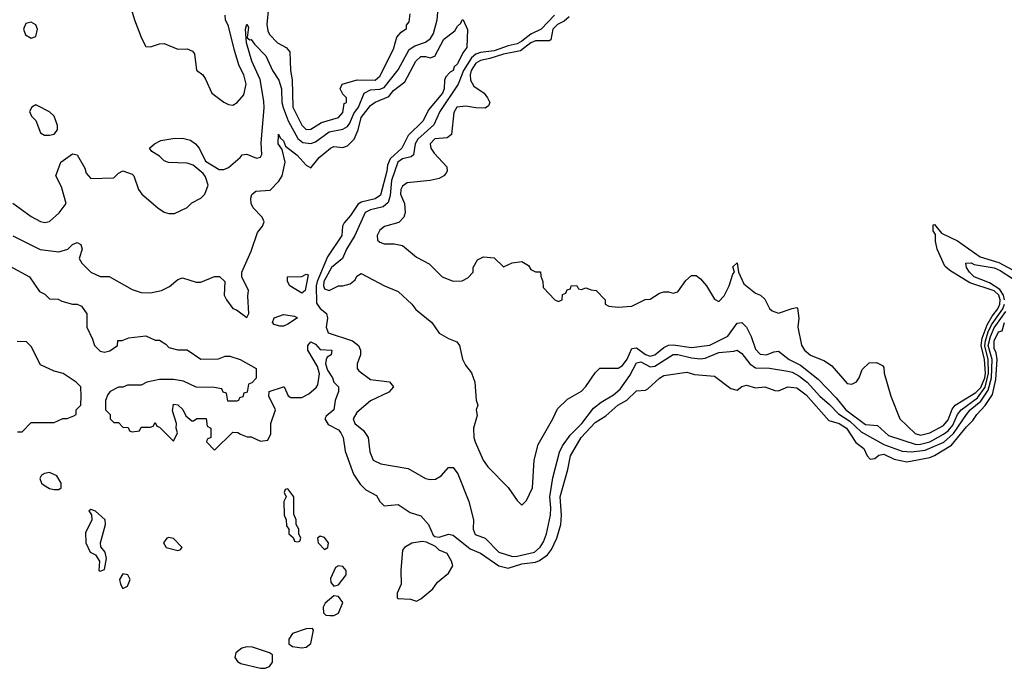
# Model space of a CAD drawing. Header units: inches. Extents: x 2380249 to 2585472, y 382747 to 546448.
# Tile 297 of 626: x 2541680 to 2545975, y 400023 to 402851. Entities that reach past the tile are written whole.
import ezdxf

# ---------------------------------------------------------------- set-up
doc = ezdxf.new("R2010")
doc.units = ezdxf.units.IN
doc.header["$MEASUREMENT"] = 0
doc.layers.add('C5440', color=7, linetype='Continuous')

msp = doc.modelspace()

# ---------------------------------------------------------------- linework, layer by layer
at = {"layer": 'C5440', "color": 4}
for points, elevation in [([(2542150, 402952), (2542181, 402850), (2542210.9, 402770.9), (2542230, 402734), (2542250, 402732), (2542290, 402746), (2542310, 402746.8), (2542370, 402722.8), (2542410, 402724), (2542433.7, 402713.7), (2542442, 402702), (2542450.9, 402630.9), (2542478, 402610), (2542490, 402592), (2542518, 402530), (2542570, 402491), (2542590, 402481), (2542610, 402478.8), (2542628.7, 402490), (2542657, 402523), (2542667, 402570), (2542656.9, 402610), (2542637.6, 402650), (2542616.4, 402716.4), (2542590, 402822), (2542577.2, 402850), (2542575.3, 402870)], 16), ([(2541650, 402051), (2541730, 401993.4), (2541770, 401970.7), (2541790, 401966.8), (2541810, 401970.8), (2541851.7, 402008.3), (2541882, 402050), (2541862, 402122), (2541838, 402170), (2541859.3, 402230), (2541910, 402266), (2541930, 402262), (2541964, 402204), (2541970, 402182), (2541990, 402158), (2542090, 402161), (2542110, 402182), (2542130, 402192), (2542170, 402178), (2542178, 402170), (2542198, 402110), (2542212, 402090), (2542282, 402030), (2542310, 402012), (2542330, 402006), (2542354.6, 402005.4), (2542410, 402032), (2542430, 402052), (2542470, 402072), (2542488, 402090), (2542502, 402130), (2542490, 402166), (2542480.4, 402180.4), (2542436.4, 402216.4), (2542410, 402226), (2542328.4, 402228.4), (2542310, 402235.3), (2542290, 402255.3), (2542256.4, 402276.4), (2542246, 402290), (2542268, 402310), (2542296, 402324), (2542347.7, 402332.3), (2542390, 402334.9), (2542425.2, 402325.2), (2542446, 402310), (2542462, 402290), (2542490, 402234), (2542550, 402198), (2542570, 402198), (2542590, 402206), (2542642, 402250), (2542650, 402262), (2542670, 402264.7), (2542712.3, 402247.7), (2542730, 402252), (2542736.5, 402263.5), (2542733.6, 402313.6), (2542746, 402466), (2542744.4, 402495.6), (2542728.2, 402590), (2542691.8, 402670), (2542669.6, 402750), (2542665.2, 402810), (2542670, 402831.3), (2542678, 402818), (2542672, 402772), (2542683.6, 402763.6), (2542690, 402764.7), (2542703.8, 402743.8), (2542753.5, 402693.5), (2542783, 402630), (2542810, 402587.3), (2542822.3, 402550), (2542823.2, 402490), (2542828.3, 402468.3), (2542850.2, 402410.2), (2542892.3, 402332.3), (2542915.4, 402315.4), (2542950, 402310.3), (2542970, 402318), (2543030, 402361.5), (2543090, 402372.9), (2543110, 402385.3), (2543119.7, 402400.3), (2543137.7, 402442.3), (2543158, 402470), (2543183, 402530), (2543210, 402544.7), (2543250, 402548.3), (2543270, 402555.3), (2543330, 402632.2), (2543379.4, 402720.6), (2543403, 402736.9), (2543450, 402752.8), (2543471.3, 402768.7), (2543484.2, 402790), (2543500.5, 402850), (2543503.8, 402883.8)], 12), ([(2541650, 401908.4), (2541768.6, 401848.6), (2541850, 401838.8), (2541890, 401851), (2541910, 401870.8), (2541930, 401879.1), (2541946, 401870), (2541952.4, 401850), (2541938.8, 401810), (2541950.7, 401790), (2541990, 401750.8), (2542030, 401731), (2542070.6, 401730.6), (2542170, 401674), (2542210, 401662), (2542250, 401660.7), (2542298, 401670), (2542332.5, 401687.5), (2542370, 401718), (2542390, 401726), (2542450, 401706), (2542470, 401706), (2542530, 401731.3), (2542551.6, 401731.6), (2542574, 401710), (2542572, 401650), (2542582, 401630), (2542610, 401592), (2542625.4, 401585.4), (2542670, 401552), (2542679, 401570), (2542674.6, 401645.4), (2542678, 401670), (2542648, 401730), (2542648, 401750), (2542690, 401842), (2542717.5, 401922.5), (2542739, 401950), (2542746, 401970), (2542737, 401990), (2542698.7, 402030), (2542689.6, 402050), (2542687.5, 402072.5), (2542692, 402088), (2542710, 402102.8), (2542771.9, 402108.1), (2542810, 402147.3), (2542825.1, 402170), (2542837.6, 402230), (2542824.8, 402284.8), (2542806.6, 402310), (2542808.9, 402351.1), (2542816, 402336), (2542830, 402322), (2542839.8, 402299.8), (2542890, 402260.5), (2542930, 402216), (2542950, 402204.7), (2542986, 402250), (2543035.3, 402290), (2543050, 402297.3), (2543090, 402293), (2543110, 402300.5), (2543138.7, 402330), (2543156.3, 402370), (2543170, 402424), (2543210, 402477.3), (2543230, 402490.5), (2543290, 402516.4), (2543310, 402541.6), (2543359.7, 402580.3), (2543407.3, 402670), (2543429.2, 402690), (2543450.5, 402690.5), (2543470, 402684.7), (2543490, 402691.3), (2543530, 402766), (2543578, 402802), (2543590, 402822), (2543604.7, 402835.3), (2543609.5, 402850.5), (2543614, 402850), (2543632.7, 402807.3), (2543630.6, 402730), (2543613.5, 402706.5), (2543590, 402659), (2543574.9, 402645.1), (2543570, 402629.2), (2543557.3, 402622.7), (2543538.8, 402601.2), (2543533.2, 402586.8), (2543531.6, 402550), (2543523.8, 402530), (2543462.8, 402457.3), (2543440.3, 402410), (2543373.7, 402346.3), (2543347.2, 402290), (2543295.2, 402244.8), (2543283.5, 402216.5), (2543280.7, 402190), (2543253.8, 402086.2), (2543230.2, 402069.8), (2543170, 402055.6), (2543154.9, 402045.1), (2543123.2, 401996.8), (2543094.9, 401965.1), (2543087.3, 401950), (2543084.9, 401910), (2543023.1, 401816.9), (2542977.7, 401710), (2542972.9, 401690), (2542974.6, 401614.6), (2542990, 401592.4), (2543018, 401570), (2543022.4, 401550), (2543017.1, 401510), (2543025.8, 401485.8), (2543131.3, 401450), (2543158, 401430), (2543166, 401410), (2543166, 401390), (2543151.3, 401350), (2543151.3, 401330), (2543159.8, 401319.8), (2543210, 401282.8), (2543292.4, 401272.4), (2543310.6, 401250.6), (2543290, 401226.6), (2543210, 401189), (2543150, 401139), (2543134.8, 401110), (2543141, 401090), (2543179.5, 401059.5), (2543199.1, 401030), (2543206.4, 400966.4), (2543222, 400930), (2543254.4, 400914.4), (2543373.7, 400893.7), (2543450, 400851), (2543470, 400846), (2543492.9, 400847.1), (2543518, 400862), (2543550, 400898), (2543570, 400898), (2543590.5, 400870.5), (2543638.8, 400750), (2543658.8, 400670), (2543658, 400630), (2543665.9, 400605.8), (2543710.3, 400590.3), (2543770, 400528.9), (2543829.6, 400510.4), (2543850, 400511.8), (2543925.2, 400530), (2543950, 400550.5), (2543965.2, 400574.8), (2543977.7, 400610), (2543995.1, 400690), (2543997.2, 400722.8), (2543991.9, 400770), (2544006, 400854), (2544035.2, 400964.8), (2544047.2, 400992.8), (2544080.5, 401039.5), (2544132.4, 401090), (2544182.7, 401157.3), (2544216.3, 401183.7), (2544270, 401214.9), (2544299.6, 401240.4), (2544340.6, 401299.4), (2544370, 401354.9), (2544390, 401359.6), (2544430, 401337.8), (2544450, 401340.3), (2544530, 401391.3), (2544550, 401391.1), (2544610, 401376.1), (2544650, 401372), (2544670, 401375.8), (2544730, 401400.3), (2544794.8, 401405.2), (2544810, 401410.7), (2544830, 401394.8), (2544864.9, 401350), (2544890, 401333.4), (2544950, 401332), (2545030, 401317.8), (2545050, 401313.8), (2545078.1, 401298.1), (2545114.6, 401270), (2545170, 401208.9), (2545212.9, 401172.9), (2545251.9, 401131.9), (2545300.6, 401100.6), (2545350, 401053.6), (2545450, 400998.2), (2545530, 400970.2), (2545570, 400966.4), (2545630, 400974), (2545711.4, 401008.6), (2545753.6, 401046.5), (2545809.8, 401130), (2545826, 401150), (2545872.8, 401187.2), (2545904.9, 401235.1), (2545918.7, 401290), (2545921.6, 401370), (2545904.9, 401430), (2545914.2, 401470), (2545930, 401507.3), (2545981.3, 401578.7)], 8), ([(2542763.1, 402890), (2542758, 402830), (2542762.5, 402802.5), (2542770, 402786), (2542804.7, 402750), (2542842, 402730), (2542858, 402710), (2542861.6, 402630), (2542868.9, 402588.9), (2542871.7, 402470), (2542910, 402390.4), (2542930, 402372), (2542950, 402373.4), (2542996.8, 402403.2), (2543070, 402424.4), (2543090, 402446.8), (2543094.6, 402485.4), (2543106, 402490), (2543106, 402510), (2543090, 402526), (2543078, 402550), (2543086, 402570), (2543152.1, 402587.9), (2543230, 402587.8), (2543250, 402604.9), (2543310, 402722), (2543324.7, 402775.3), (2543343.1, 402796.9), (2543367.3, 402812.7), (2543367.3, 402827.3), (2543378, 402842), (2543383.1, 402876.9)], 16), ([(2544012.8, 402870), (2543954.6, 402810), (2543910, 402787.9), (2543870, 402756.5), (2543850, 402745.5), (2543810, 402737.1), (2543750, 402715.6), (2543690, 402708.2), (2543670, 402700.7), (2543650, 402684.1), (2543616.1, 402630), (2543592.8, 402570), (2543513.1, 402450), (2543487, 402393), (2543416, 402330), (2543405.5, 402310), (2543398, 402262), (2543387.1, 402252.9), (2543350, 402244.4), (2543329.1, 402230), (2543301.5, 402150), (2543295.8, 402084.2), (2543286.4, 402053.6), (2543265.1, 402034.9), (2543210, 402022), (2543186.4, 402010), (2543142, 401910), (2543105.5, 401850), (2543087.7, 401810), (2543039.6, 401770), (2543007.1, 401710), (2543004.5, 401690), (2543010, 401677.1), (2543030, 401670.4), (2543070, 401690.4), (2543090, 401690.4), (2543121.3, 401698.7), (2543143.3, 401716.7), (2543150, 401732), (2543170, 401744.7), (2543270.9, 401690.9), (2543330, 401666), (2543390, 401611.3), (2543407.1, 401587.1), (2543478, 401530), (2543510, 401484.7), (2543550, 401461), (2543586.8, 401446.8), (2543598, 401430), (2543610.9, 401370.9), (2543624.5, 401344.5), (2543650.9, 401310.9), (2543664.7, 401270), (2543671.6, 401191.6), (2543678, 401170), (2543671.3, 401150), (2543675.3, 401124.7), (2543658.8, 401070), (2543660.7, 401030), (2543666.8, 401010), (2543701, 400930), (2543721.4, 400901.4), (2543810, 400812), (2543850, 400754), (2543870, 400734), (2543890, 400754), (2543917.2, 400810), (2543923.7, 400930), (2543941.2, 400998.8), (2544006, 401110), (2544025.1, 401154.9), (2544070, 401196), (2544130, 401231.3), (2544150, 401251), (2544190, 401311.3), (2544210, 401331.3), (2544290, 401331.3), (2544310, 401342.8), (2544330, 401370.8), (2544350, 401418), (2544370, 401420.7), (2544410, 401391.7), (2544430, 401384.4), (2544450, 401390.3), (2544490, 401421.7), (2544510, 401431.6), (2544530, 401433.8), (2544610, 401422), (2544690, 401432.4), (2544769.1, 401470.9), (2544810, 401528.4), (2544830, 401530.8), (2544850.2, 401510.2), (2544870.3, 401470), (2544890, 401414), (2544910, 401393), (2544938, 401390), (2544970, 401403), (2544990, 401405.5), (2545036.3, 401370), (2545085.1, 401345.1), (2545163.4, 401283.4), (2545241.5, 401201.5), (2545283.1, 401150), (2545370, 401086.3), (2545421.6, 401081.6), (2545470, 401038.4), (2545590, 400999.3), (2545610, 401000.2), (2545650, 401011), (2545710, 401043.2), (2545730, 401058.8), (2545750, 401083.2), (2545771, 401129), (2545786.6, 401150), (2545857.4, 401202.6), (2545891.8, 401248.2), (2545905.4, 401310), (2545905.1, 401370), (2545889.6, 401429.6), (2545892.7, 401450), (2545904.8, 401490), (2545919.7, 401520.3), (2545967.9, 401590), (2545975.5, 401610)], 12), ([(2544076.3, 402863.7), (2544055.3, 402844.7), (2544026.4, 402830), (2544006, 402810), (2543996.8, 402763.2), (2543990, 402759), (2543930, 402758), (2543910, 402749.7), (2543864.9, 402715.1), (2543790, 402700.7), (2543730, 402681.1), (2543690, 402673.5), (2543670, 402661.3), (2543649.3, 402630), (2543644.7, 402610), (2543646.6, 402586.6), (2543661.3, 402561.3), (2543706, 402530), (2543721, 402510), (2543730.8, 402490), (2543725.4, 402474.6), (2543710, 402465.2), (2543670, 402466), (2543626.4, 402473.6), (2543587.3, 402470), (2543574, 402446), (2543564, 402350), (2543544.1, 402335.9), (2543490, 402331.3), (2543470.4, 402310), (2543473.7, 402290), (2543488.2, 402268.2), (2543542.8, 402210), (2543544, 402190), (2543539.3, 402180.7), (2543530.6, 402169.4), (2543510, 402158), (2543470, 402149.3), (2543370, 402139.3), (2543350, 402125.2), (2543342.4, 402110), (2543341.3, 402090), (2543358.8, 402050), (2543360.7, 402010), (2543354.8, 401990), (2543333.2, 401966.8), (2543270.5, 401949.5), (2543250, 401932.7), (2543239.1, 401910), (2543240.7, 401890), (2543250, 401880.7), (2543270, 401873.4), (2543313.2, 401873.2), (2543350, 401866), (2543410, 401816), (2543466, 401786), (2543522, 401730), (2543570, 401711.3), (2543610, 401712), (2543634.6, 401725.4), (2543658, 401750), (2543658, 401770), (2543676.4, 401803.6), (2543703.1, 401816.9), (2543750, 401812), (2543790, 401774), (2543828.7, 401791.3), (2543870, 401796), (2543899.1, 401779.1), (2543910, 401762), (2543930, 401752), (2543951.3, 401751.3), (2543952.7, 401732.7), (2543962, 401710), (2543963.6, 401683.6), (2544014, 401630), (2544030, 401622), (2544046, 401630), (2544047.3, 401652.7), (2544062, 401658), (2544067.3, 401672.7), (2544082, 401678), (2544086, 401690), (2544110, 401692), (2544118, 401678), (2544130, 401674), (2544150, 401682), (2544172.7, 401672.7), (2544194, 401670), (2544234, 401630), (2544234, 401610), (2544250, 401602), (2544290, 401598), (2544350, 401602), (2544408.8, 401631.1), (2544430, 401632), (2544470, 401658), (2544490, 401664.7), (2544510, 401664.7), (2544530, 401658), (2544550, 401664.7), (2544586.3, 401713.7), (2544610, 401736), (2544630, 401736), (2544650, 401721), (2544676, 401690), (2544710, 401632), (2544730, 401622), (2544753.2, 401646.8), (2544775.3, 401690), (2544790, 401742), (2544798, 401750), (2544790, 401774), (2544810, 401790.8), (2544816, 401750), (2544838.5, 401698.5), (2544890, 401658), (2544912, 401650), (2544930, 401632), (2544951.2, 401591.1), (2544962, 401582), (2544990, 401571.3), (2545050, 401591), (2545070, 401596), (2545073.2, 401593.2), (2545078, 401550), (2545074, 401510), (2545090, 401432), (2545102.8, 401410), (2545130, 401387.7), (2545190, 401362.8), (2545222, 401342), (2545290, 401264.7), (2545310, 401262), (2545330, 401272), (2545342, 401290), (2545354.6, 401325.4), (2545384.7, 401355.3), (2545416.9, 401356.9), (2545443.6, 401343.6), (2545450, 401334), (2545451.3, 401310), (2545480.5, 401210), (2545519.1, 401110), (2545586.6, 401046.6), (2545610, 401039.6), (2545650, 401049.2), (2545710, 401081.3), (2545730, 401105.7), (2545747.6, 401152.4), (2545760.4, 401170), (2545850, 401225), (2545872.1, 401247.9), (2545890, 401289.1), (2545892.2, 401310), (2545888.7, 401370), (2545873.2, 401430), (2545877.9, 401462.1), (2545899.6, 401520.4), (2545921.5, 401558.5), (2545946.9, 401590), (2545955.9, 401610), (2545956.9, 401630), (2545950.9, 401650), (2545930, 401669), (2545824.2, 401704.2), (2545737.2, 401757.2), (2545715.9, 401775.9), (2545682.7, 401850), (2545674.6, 401885.4), (2545674.6, 401914.6), (2545664, 401930), (2545664, 401956), (2545670, 401958), (2545700.5, 401920.5), (2545770, 401886.4), (2545870, 401817.4), (2545951.7, 401791.7), (2546030, 401750.4)], 16), ([(2541636.8, 401776.8), (2541722, 401730), (2541765.4, 401665.4), (2541790, 401654), (2541810, 401634), (2541847.3, 401632.7), (2541863.6, 401623.6), (2541910, 401611.3), (2541930, 401611.3), (2541950, 401602), (2541972, 401568), (2541972, 401510), (2541998, 401458), (2542006, 401430), (2542030, 401406), (2542050, 401401), (2542073.2, 401406.8), (2542106, 401430), (2542108.4, 401451.6), (2542127.3, 401452.7), (2542156.4, 401463.6), (2542230, 401472), (2542270, 401454), (2542290, 401454), (2542316.9, 401436.9), (2542330, 401422), (2542370, 401412), (2542410, 401412), (2542470, 401371.3), (2542547.3, 401372.7), (2542576.4, 401383.6), (2542596.4, 401383.6), (2542642, 401370), (2542711, 401330), (2542711.6, 401288.4), (2542692.7, 401267.3), (2542678, 401262), (2542672.7, 401227.3), (2542658, 401222), (2542652.7, 401207.3), (2542638, 401202), (2542634, 401190), (2542627.3, 401187.3), (2542587.3, 401187.3), (2542582, 401222), (2542567.3, 401227.3), (2542562, 401242), (2542527.3, 401247.3), (2542450, 401248), (2542394.6, 401274.6), (2542350, 401282), (2542290, 401282), (2542234, 401270), (2542210, 401258), (2542150, 401258), (2542130, 401248), (2542110, 401248), (2542074, 401230), (2542063.6, 401216.4), (2542054, 401190), (2542054, 401150), (2542074, 401130), (2542074, 401110), (2542090, 401094), (2542110, 401094), (2542130, 401074), (2542152.7, 401072.7), (2542158, 401058), (2542170, 401054), (2542202, 401058), (2542210, 401074), (2542250, 401074), (2542262, 401078), (2542270, 401094), (2542278, 401078), (2542290, 401074), (2542350, 401014), (2542368, 401050), (2542362, 401070), (2542364, 401090), (2542345.6, 401145.6), (2542350, 401174), (2542370, 401172), (2542390.9, 401150.9), (2542404, 401124), (2542430, 401102), (2542438, 401102), (2542452.7, 401112.7), (2542492.7, 401112.7), (2542498, 401078), (2542514, 401070), (2542514, 401030), (2542498, 401022), (2542494, 401010), (2542530, 400974), (2542610, 401052), (2542631.6, 401051.6), (2542643.6, 401043.6), (2542672.7, 401032.7), (2542690, 401032), (2542730, 401014), (2542762, 401018), (2542774.6, 401045.4), (2542775.3, 401090), (2542795.3, 401150), (2542766, 401210), (2542768, 401230), (2542830.9, 401250.9), (2542834, 401250), (2542850.8, 401210.8), (2542863, 401203), (2542910, 401203.8), (2542940.5, 401219.5), (2542973.4, 401246.6), (2542980.7, 401259.3), (2542987.3, 401307.3), (2542978.9, 401338.9), (2542937.2, 401410), (2542937.2, 401430), (2542950, 401446), (2542970, 401436.3), (2542990, 401413.4), (2543042, 401410), (2543038, 401390), (2543020.7, 401379.3), (2543016, 401370), (2543013.4, 401350), (2543023.1, 401323.1), (2543044.9, 401290), (2543050.4, 401270.4), (2543071, 401250), (2543071, 401230), (2543056.3, 401190), (2543050.4, 401150), (2543017.3, 401122.7), (2543010.8, 401110), (2543025.5, 401085.5), (2543070, 401062.4), (2543080.3, 401050), (2543090.3, 401030), (2543098.9, 400970), (2543135.3, 400870), (2543165.6, 400825.6), (2543190, 400800.9), (2543236.9, 400776.9), (2543250.7, 400750), (2543270, 400730.7), (2543330, 400737.3), (2543382.4, 400702.4), (2543430, 400687.7), (2543462.8, 400650), (2543483.5, 400603.5), (2543490, 400598), (2543510, 400594.8), (2543550, 400607.3), (2543570, 400604), (2543644.6, 400544.6), (2543690, 400525.7), (2543770, 400470.3), (2543810, 400460.3), (2543870, 400478.2), (2543930, 400485.8), (2543947.4, 400492.6), (2543982, 400518), (2543999.1, 400540.9), (2544022.2, 400590), (2544040.5, 400650), (2544043.9, 400690), (2544036.9, 400770), (2544071.3, 400890), (2544082.6, 400950), (2544128.4, 401030), (2544190, 401095.3), (2544236, 401124), (2544289.5, 401170), (2544327.5, 401192.5), (2544370, 401233.4), (2544410, 401236.3), (2544419.1, 401240.9), (2544470, 401287.7), (2544490, 401299.3), (2544590, 401314), (2544623.4, 401303.4), (2544710, 401296.3), (2544782.5, 401242.5), (2544810, 401236), (2544830, 401252), (2544850, 401258), (2544890, 401246), (2544930, 401250.6), (2544973.7, 401233.7), (2544990, 401233.4), (2545030, 401250.5), (2545070, 401246), (2545110, 401215.8), (2545210, 401103.8), (2545254, 401090), (2545286, 401070), (2545327.9, 401007.9), (2545361.6, 400981.6), (2545377.1, 400950), (2545390, 400935.5), (2545410, 400938), (2545428.2, 400951.8), (2545450, 400956.1), (2545494.3, 400934.3), (2545550, 400923.6), (2545650, 400942.3), (2545670, 400951.3), (2545744.8, 400995.2), (2545810, 401076.5), (2545837.2, 401102.8), (2545854.3, 401130), (2545891.2, 401168.8), (2545923.1, 401216.9), (2545938.4, 401281.6), (2545943.7, 401370), (2545939.1, 401399.1), (2545930, 401417.2), (2545930, 401450.6), (2545950, 401490.4), (2545966, 401494), (2545975.1, 401530)], 4), ([(2545976.3, 401630), (2545970.9, 401650), (2545954.9, 401674.9), (2545910, 401704.1), (2545844, 401730), (2545822.6, 401750), (2545809.7, 401770), (2545806.6, 401790), (2545829.6, 401790.4), (2545843.4, 401783.4), (2545930, 401769.4), (2545957.2, 401757.2), (2546010, 401722.1)], 12), ([(2541670, 401054), (2541690, 401054), (2541730, 401094), (2541830, 401094), (2541868.4, 401111.6), (2541887.3, 401112.7), (2541916.4, 401123.6), (2541926, 401130), (2541926, 401150), (2541946, 401170), (2541948, 401210), (2541946, 401250), (2541926, 401270), (2541870, 401308.7), (2541830, 401318), (2541770, 401346), (2541730, 401426), (2541710, 401446), (2541668.4, 401448.4)], 4)]:
    msp.add_lwpolyline(points, dxfattribs=dict(at, elevation=elevation))
for points, elevation in [([(2541730, 402839.3), (2541705.8, 402834.2), (2541696.3, 402810), (2541705.1, 402785.1), (2541730, 402770.8), (2541750, 402778), (2541758, 402810), (2541750, 402828.7)], 16), ([(2541750, 402479), (2541732, 402470), (2541722.8, 402450), (2541731.3, 402430), (2541750.7, 402410.7), (2541770, 402358), (2541787.3, 402347.3), (2541810, 402347.7), (2541830, 402351), (2541845.2, 402370), (2541844.5, 402390), (2541829.5, 402429.5), (2541810, 402449), (2541756.5, 402476.5)], 16), ([(2542910, 401659), (2542858, 401690), (2542848, 401710), (2542848, 401730), (2542910, 401731), (2542930, 401742), (2542938, 401738), (2542924.7, 401670)], 4), ([(2542830, 401514), (2542814.6, 401514.6), (2542790, 401522), (2542782, 401530), (2542789.4, 401550.6), (2542830, 401566), (2542878, 401558), (2542891, 401551), (2542850, 401522.7)], 4), ([(2541810, 400876.2), (2541788, 400872), (2541775.5, 400864.5), (2541767.3, 400850), (2541775.5, 400830), (2541783.4, 400823.4), (2541810, 400807.4), (2541830, 400802), (2541850, 400803), (2541861.2, 400810), (2541860.7, 400830), (2541841.7, 400861.7)], 4), ([(2542850, 400806), (2542838, 400802), (2542834, 400790), (2542842, 400770), (2542832, 400750), (2542834, 400690), (2542842, 400670), (2542843.6, 400643.6), (2542854, 400630), (2542854, 400610), (2542872.7, 400592.7), (2542878, 400578), (2542890, 400574), (2542902, 400578), (2542906, 400590), (2542898, 400610), (2542898, 400630), (2542886, 400650), (2542886, 400670), (2542875.3, 400695.3), (2542876, 400770)], 4), ([(2541990, 400715.3), (2541982, 400710), (2541992.7, 400692.7), (2541994.8, 400670), (2541966.9, 400613.1), (2541967.8, 400570), (2541986.8, 400530), (2542010, 400518), (2542027.3, 400490), (2542024.7, 400450), (2542030, 400446), (2542050, 400454), (2542058.6, 400501.4), (2542052.7, 400530), (2542033.2, 400553.2), (2542032.7, 400570), (2542054.5, 400650), (2542052, 400670), (2542010, 400708)], 4), ([(2542330, 400594), (2542321, 400590), (2542307.7, 400570), (2542318, 400550), (2542370, 400536), (2542380.4, 400539.6), (2542388.7, 400550), (2542350, 400589)], 4), ([(2542990, 400599.3), (2542978.8, 400590), (2542982, 400570), (2543010, 400540.7), (2543024, 400550), (2543027, 400570), (2543010, 400593.3)], 4), ([(2543436, 400576), (2543390, 400569), (2543358, 400550), (2543350, 400538), (2543342.8, 400450), (2543344, 400390), (2543326, 400350), (2543326, 400330), (2543330, 400327), (2543384.5, 400324.5), (2543410, 400316), (2543430, 400326), (2543482, 400370), (2543502, 400398), (2543550, 400438), (2543569, 400470), (2543564, 400490), (2543544, 400524), (2543510, 400538), (2543493.6, 400553.6), (2543453.6, 400573.6)], 4), ([(2543070, 400469.4), (2543058, 400462), (2543035.3, 400415.3), (2543037.3, 400397.3), (2543050, 400381), (2543070, 400387.3), (2543104.2, 400430), (2543103.6, 400450), (2543090, 400467)], 4), ([(2542130, 400434.5), (2542114.9, 400410), (2542119.3, 400390), (2542130, 400370.8), (2542150, 400381), (2542162, 400410), (2542151.2, 400431.2)], 4), ([(2543050, 400339), (2543012.8, 400307.2), (2543004, 400290), (2543005.2, 400265.2), (2543014.8, 400254.8), (2543033.2, 400253.2), (2543050, 400253), (2543070, 400262.8), (2543089.5, 400310), (2543070, 400336)], 4), ([(2542957.2, 400197.2), (2542930, 400195.1), (2542870, 400175.1), (2542853.7, 400150), (2542854.4, 400130), (2542870, 400118), (2542910, 400111.7), (2542930, 400115.8), (2542950, 400131), (2542962, 400190)], 4), ([(2542670, 400116.9), (2542648.7, 400111.3), (2542623, 400090), (2542618.4, 400070), (2542630, 400053.4), (2542644.4, 400044.4), (2542730, 400023.1), (2542750, 400023.8), (2542769.5, 400030.5), (2542782.7, 400050), (2542782, 400082), (2542768.7, 400090), (2542695.1, 400115.1)], 4)]:
    msp.add_lwpolyline(points, close=True, dxfattribs=dict(at, elevation=elevation))

doc.saveas('drawing.dxf')
